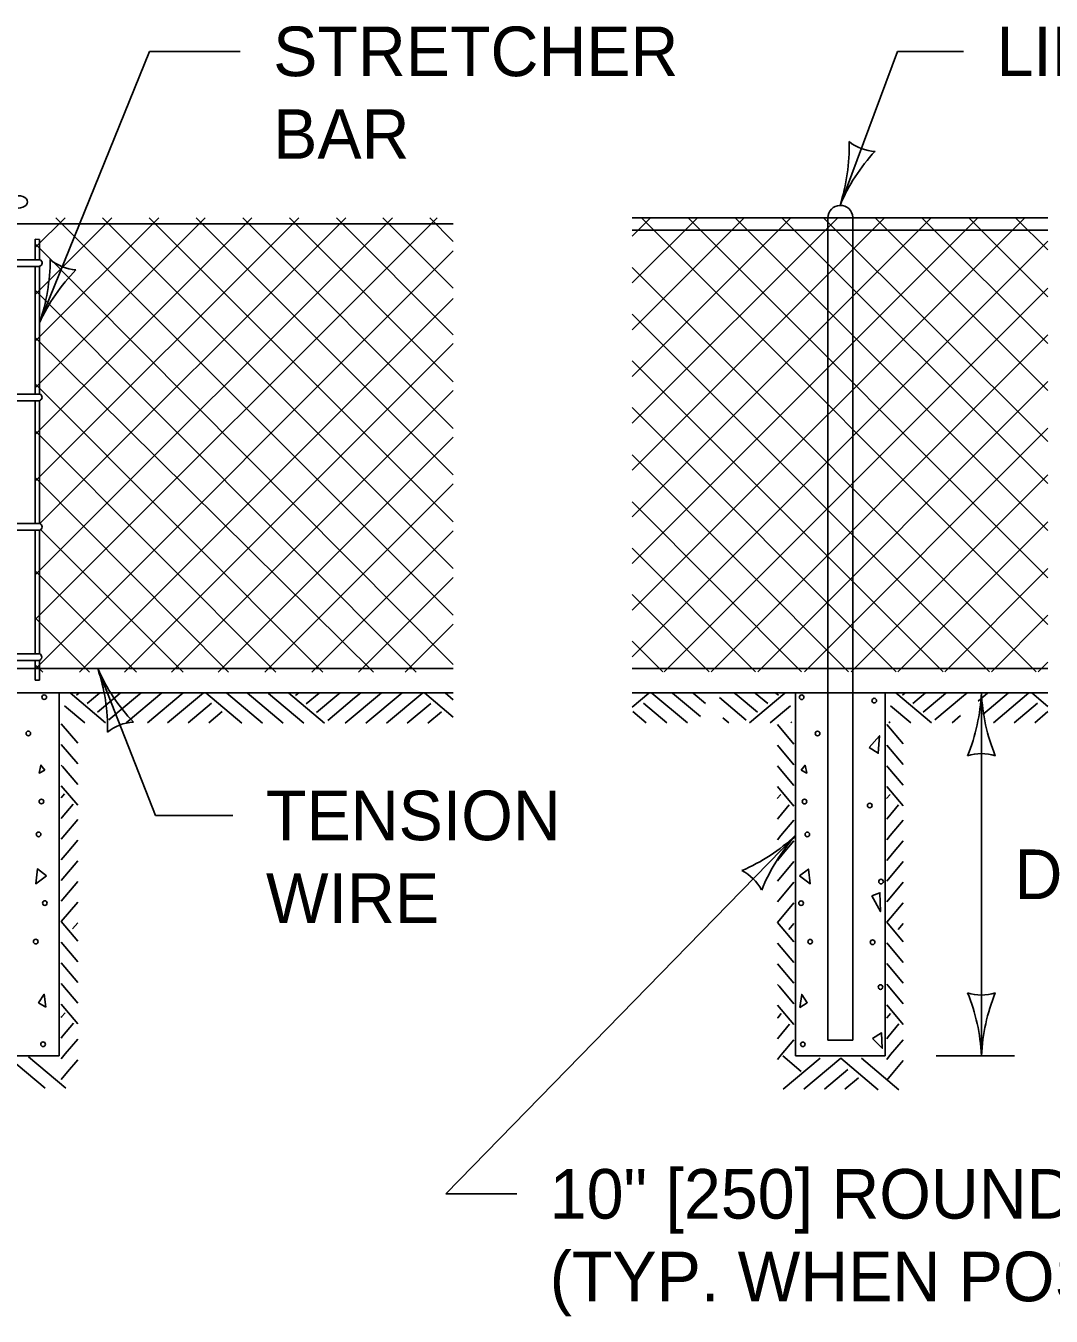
# Model space of a CAD drawing. Extents: x 49973.1 to 50021, y 49987.6 to 50015.4.
# Drawn here: x 50002.303 to 50003.544, y 49991.658 to 49993.219 of the extents above; entities that cross this region are included whole.
import ezdxf

# ---------------------------------------------------------------- set-up
doc = ezdxf.new("R2010")
doc.units = 0
for name, color, linetype in [('Level 1', 7, 'Continuous'), ('Level 2', 7, 'Continuous'), ('Level 3', 7, 'Continuous')]:
    doc.layers.add(name, color=color, linetype=linetype)

msp = doc.modelspace()

# ---------------------------------------------------------------- linework, layer by layer
at = {"layer": 'Level 1'}
for p, q in [((50002.8005, 49992.9866), (50002.3138, 49992.4999)), ((50002.6332, 49992.9866), (50002.3139, 49992.6673)), ((50002.5764, 49992.9866), (50002.314, 49992.7239)), ((50002.7464, 49992.9866), (50002.3141, 49992.5543)), ((50002.5201, 49992.9866), (50002.3142, 49992.7807)), ((50002.4637, 49992.9866), (50002.3143, 49992.8372)), ((50002.3504, 49992.9866), (50002.3144, 49992.9507)), ((50002.4071, 49992.9866), (50002.3146, 49992.8941)), ((50002.69, 49992.9866), (50002.3245, 49992.6211)), ((50002.8201, 49992.5056), (50002.3391, 49992.9866)), ((50002.8201, 49992.5622), (50002.3957, 49992.9866)), ((50002.8201, 49992.6188), (50002.4523, 49992.9866)), ((50002.8201, 49992.6754), (50002.5089, 49992.9866)), ((50002.8201, 49992.7317), (50002.5655, 49992.9866)), ((50002.8201, 49992.788), (50002.6221, 49992.9866)), ((50002.8201, 49992.845), (50002.6787, 49992.9866)), ((50002.8201, 49992.9013), (50002.7351, 49992.9866)), ((50002.8201, 49992.9579), (50002.7917, 49992.9866)), ((50003.0366, 49992.5117), (50003.5115, 49992.9866)), ((50003.0366, 49992.9643), (50003.0589, 49992.9866)), ((50003.0366, 49992.9077), (50003.1155, 49992.9866)), ((50003.0366, 49992.8511), (50003.1721, 49992.9866)), ((50003.0366, 49992.6247), (50003.3985, 49992.9866)), ((50003.0366, 49992.7379), (50003.2853, 49992.9866)), ((50003.0366, 49992.6813), (50003.3419, 49992.9866)), ((50003.0366, 49992.5683), (50003.4549, 49992.9866)), ((50003.0366, 49992.7945), (50003.2286, 49992.9865)), ((50003.0366, 49992.9865), (50003.5396, 49992.9865)), ((50003.0478, 49992.9866), (50003.5396, 49992.4944)), ((50003.1045, 49992.9866), (50003.5396, 49992.551)), ((50003.1611, 49992.9866), (50003.5396, 49992.6082)), ((50003.2176, 49992.9865), (50003.5396, 49992.665)), ((50003.2682, 49992.9866), (50003.5396, 49992.7158)), ((50003.2735, 49992.9865), (50003.2735, 49991.9917)), ((50003.3035, 49992.9873), (50003.3035, 49991.9917)), ((50003.3305, 49992.9866), (50003.5396, 49992.7775)), ((50003.3871, 49992.9866), (50003.5396, 49992.8342)), ((50003.4439, 49992.9866), (50003.5396, 49992.891)), ((50003.5005, 49992.9866), (50003.5396, 49992.9475)), ((50002.2633, 49992.9792), (50002.8201, 49992.9792)), ((50003.0366, 49992.9716), (50003.5396, 49992.9716)), ((50002.8201, 49992.4462), (50002.3139, 49992.9555)), ((50002.3144, 49992.9607), (50002.3194, 49992.9603)), ((50002.3144, 49992.9607), (50002.3144, 49992.9357)), ((50002.3194, 49992.9603), (50002.3194, 49992.9357)), ((50003.0366, 49992.4551), (50003.5396, 49992.9581)), ((50002.8201, 49992.9463), (50002.3143, 49992.4405)), ((50002.2637, 49992.9357), (50002.3199, 49992.9357)), ((50002.2637, 49992.9276), (50002.3197, 49992.9276)), ((50002.3144, 49992.9276), (50002.3144, 49992.7731)), ((50002.3194, 49992.9276), (50002.3194, 49992.7731)), ((50003.0366, 49992.9265), (50003.5256, 49992.4373)), ((50002.7754, 49992.4366), (50002.3145, 49992.8983)), ((50003.0754, 49992.4373), (50003.5396, 49992.9015)), ((50002.8201, 49992.8888), (50002.3679, 49992.4366)), ((50003.0366, 49992.8698), (50003.4688, 49992.4373)), ((50003.132, 49992.4373), (50003.5396, 49992.8449)), ((50002.7236, 49992.4366), (50002.3143, 49992.8418)), ((50002.8201, 49992.8342), (50002.4225, 49992.4366)), ((50003.0366, 49992.8133), (50003.413, 49992.4373)), ((50002.6625, 49992.4366), (50002.3142, 49992.7854)), ((50003.1886, 49992.4373), (50003.5396, 49992.7883)), ((50002.2635, 49992.7731), (50002.3197, 49992.7731)), ((50002.2635, 49992.765), (50002.3195, 49992.765)), ((50002.3144, 49992.765), (50002.3144, 49992.6165)), ((50002.3194, 49992.765), (50002.3194, 49992.6165)), ((50002.8201, 49992.7776), (50002.4791, 49992.4366)), ((50003.0366, 49992.7568), (50003.3562, 49992.4373)), ((50002.6056, 49992.4366), (50002.3143, 49992.7289)), ((50002.8201, 49992.721), (50002.5357, 49992.4366)), ((50003.245, 49992.4373), (50003.5396, 49992.7319)), ((50003.0366, 49992.6997), (50003.2985, 49992.4373)), ((50002.5483, 49992.4366), (50002.3143, 49992.6723)), ((50003.3016, 49992.4373), (50003.5396, 49992.6753)), ((50002.8201, 49992.6644), (50002.5923, 49992.4366)), ((50003.0366, 49992.6429), (50003.2416, 49992.4373)), ((50002.2635, 49992.6165), (50002.3197, 49992.6165)), ((50002.2635, 49992.6084), (50002.3195, 49992.6084)), ((50002.3144, 49992.6084), (50002.3144, 49992.4589)), ((50002.3194, 49992.6084), (50002.3194, 49992.4589)), ((50002.3255, 49992.6221), (50002.3196, 49992.6162)), ((50002.4933, 49992.4366), (50002.3209, 49992.609)), ((50003.3582, 49992.4373), (50003.5396, 49992.6187)), ((50002.8201, 49992.6078), (50002.6489, 49992.4366)), ((50003.0366, 49992.5869), (50003.186, 49992.4373)), ((50003.4148, 49992.4373), (50003.5396, 49992.5621)), ((50002.4367, 49992.4366), (50002.3141, 49992.5592)), ((50002.8201, 49992.5514), (50002.7053, 49992.4366)), ((50003.0366, 49992.5306), (50003.1298, 49992.4373)), ((50002.3801, 49992.4366), (50002.3141, 49992.5026)), ((50003.4714, 49992.4373), (50003.5396, 49992.5055)), ((50002.8201, 49992.4948), (50002.7619, 49992.4366)), ((50003.0366, 49992.4743), (50003.0735, 49992.4373)), ((50002.2631, 49992.4589), (50002.3191, 49992.4589)), ((50000.8737, 49992.4411), (50002.8201, 49992.4411)), ((50002.2631, 49992.4508), (50002.3191, 49992.4508)), ((50002.3144, 49992.4508), (50002.3144, 49992.4269)), ((50002.3235, 49992.4366), (50002.3144, 49992.4458)), ((50002.3194, 49992.4508), (50002.3194, 49992.427)), ((50003.0366, 49992.4411), (50003.5396, 49992.4411)), ((50003.0749, 49992.4368), (50003.0751, 49992.4366)), ((50003.0749, 49992.4368), (50003.0749, 49992.4366)), ((50003.0749, 49992.4368), (50003.075, 49992.4366)), ((50003.0749, 49992.4368), (50003.0749, 49992.4366)), ((50003.528, 49992.4373), (50003.5396, 49992.4489)), ((50002.3144, 49992.4269), (50002.3194, 49992.427)), ((50002.2134, 49992.4118), (50002.3434, 49992.4118)), ((50002.3357, 49992.4117), (50002.3334, 49992.4117)), ((50002.3434, 49992.4118), (50002.3434, 49991.9727)), ((50002.8201, 49992.4117), (50002.3434, 49992.4117)), ((50002.3993, 49992.3755), (50002.3564, 49992.4116)), ((50002.3643, 49992.409), (50002.3674, 49992.4116)), ((50002.377, 49992.3988), (50002.3924, 49992.4116)), ((50002.3895, 49992.3883), (50002.4141, 49992.4089)), ((50002.4034, 49992.3789), (50002.4357, 49992.406)), ((50002.4141, 49992.4089), (50002.4174, 49992.4116)), ((50002.4243, 49992.3755), (50002.4676, 49992.4117)), ((50002.4357, 49992.406), (50002.4425, 49992.4116)), ((50002.45, 49992.3755), (50002.4933, 49992.4117)), ((50002.4745, 49992.3755), (50002.5178, 49992.4117)), ((50002.5644, 49992.375), (50002.5209, 49992.4116)), ((50002.5894, 49992.375), (50002.5459, 49992.4116)), ((50002.6144, 49992.375), (50002.5709, 49992.4116)), ((50002.5964, 49992.4111), (50002.5959, 49992.4116)), ((50002.6394, 49992.375), (50002.5964, 49992.4111)), ((50002.6644, 49992.375), (50002.6209, 49992.4116)), ((50002.6294, 49992.4085), (50002.6331, 49992.4116)), ((50002.6421, 49992.3983), (50002.6578, 49992.4114)), ((50002.6546, 49992.3878), (50002.6792, 49992.4084)), ((50002.6578, 49992.4114), (50002.6581, 49992.4116)), ((50002.6685, 49992.3784), (50002.7008, 49992.4055)), ((50002.6792, 49992.4084), (50002.6831, 49992.4116)), ((50002.6894, 49992.375), (50002.7332, 49992.4116)), ((50002.7008, 49992.4055), (50002.7082, 49992.4116)), ((50002.7144, 49992.375), (50002.7582, 49992.4116)), ((50002.7394, 49992.375), (50002.7831, 49992.4116)), ((50002.8201, 49992.3824), (50002.7854, 49992.4116)), ((50002.8201, 49992.4034), (50002.8104, 49992.4116)), ((50003.0366, 49992.4116), (50003.2344, 49992.4116)), ((50003.0366, 49992.3945), (50003.0569, 49992.4115)), ((50003.1035, 49992.3754), (50003.0604, 49992.4115)), ((50003.1035, 49992.3754), (50003.0604, 49992.4115)), ((50003.1194, 49992.383), (50003.0853, 49992.4115)), ((50003.1254, 49992.3989), (50003.1103, 49992.4115)), ((50003.1744, 49992.3788), (50003.1421, 49992.4059)), ((50003.1637, 49992.4088), (50003.1604, 49992.4115)), ((50003.1883, 49992.3882), (50003.1637, 49992.4088)), ((50003.1785, 49992.3754), (50003.2214, 49992.4115)), ((50003.2008, 49992.3987), (50003.1854, 49992.4115)), ((50003.2135, 49992.4089), (50003.2104, 49992.4115)), ((50003.2312, 49992.4116), (50003.2335, 49992.4116)), ((50003.2344, 49992.4117), (50003.3427, 49992.4117)), ((50003.2344, 49991.9726), (50003.2344, 49992.4116)), ((50003.3427, 49991.9726), (50003.3427, 49992.4117)), ((50003.5396, 49992.4117), (50003.3427, 49992.4117)), ((50003.3986, 49992.3755), (50003.3557, 49992.4116)), ((50003.3636, 49992.409), (50003.3667, 49992.4116)), ((50003.3763, 49992.3988), (50003.3917, 49992.4116)), ((50003.3888, 49992.3883), (50003.4134, 49992.4089)), ((50003.4027, 49992.3789), (50003.435, 49992.406)), ((50003.4134, 49992.4089), (50003.4167, 49992.4116)), ((50003.435, 49992.406), (50003.4418, 49992.4116)), ((50003.4551, 49992.4018), (50003.4668, 49992.4116)), ((50003.4607, 49992.3856), (50003.4918, 49992.4116)), ((50003.4736, 49992.3755), (50003.5167, 49992.4116)), ((50003.4736, 49992.3755), (50003.5167, 49992.4116)), ((50003.5396, 49992.3953), (50003.5202, 49992.4116)), ((50002.3743, 49992.3755), (50002.3497, 49992.3961)), ((50002.4993, 49992.3755), (50002.5277, 49992.3993)), ((50002.7644, 49992.375), (50002.7928, 49992.3988)), ((50003.0785, 49992.3754), (50003.0501, 49992.3992)), ((50003.2035, 49992.3754), (50003.2281, 49992.396)), ((50003.3736, 49992.3755), (50003.349, 49992.3961)), ((50003.4986, 49992.3755), (50003.527, 49992.3993)), ((50002.3657, 49992.3507), (50002.3458, 49992.3744)), ((50002.5243, 49992.3755), (50002.5406, 49992.3892)), ((50002.7894, 49992.375), (50002.8057, 49992.3887)), ((50003.0535, 49992.3754), (50003.0372, 49992.3891)), ((50003.1535, 49992.3754), (50003.1461, 49992.3816)), ((50003.2285, 49992.3754), (50003.2298, 49992.3765)), ((50003.3486, 49992.3755), (50003.3473, 49992.3766)), ((50003.4236, 49992.3755), (50003.434, 49992.3842)), ((50003.5236, 49992.3755), (50003.5396, 49992.389)), ((50003.2322, 49992.3498), (50003.2123, 49992.3735)), ((50003.3645, 49992.3499), (50003.3446, 49992.3736)), ((50002.3657, 49992.3257), (50002.3458, 49992.3494)), ((50003.2322, 49992.3248), (50003.2123, 49992.3485)), ((50003.3645, 49992.3249), (50003.3446, 49992.3486)), ((50002.3473, 49992.3227), (50002.3458, 49992.3244)), ((50002.3657, 49992.3007), (50002.3473, 49992.3227)), ((50003.2138, 49992.3218), (50003.2123, 49992.3235)), ((50003.2322, 49992.2998), (50003.2138, 49992.3218)), ((50003.3461, 49992.3219), (50003.3446, 49992.3236)), ((50003.3645, 49992.2999), (50003.3461, 49992.3219)), ((50002.3657, 49992.2757), (50002.3458, 49992.2994)), ((50003.2322, 49992.2748), (50003.2123, 49992.2985)), ((50003.3645, 49992.2749), (50003.3446, 49992.2986)), ((50002.3499, 49992.2897), (50002.3457, 49992.2847)), ((50003.2164, 49992.2888), (50003.2122, 49992.2838)), ((50003.3487, 49992.2889), (50003.3445, 49992.2839)), ((50002.3601, 49992.277), (50002.347, 49992.2613)), ((50003.2266, 49992.2761), (50003.2135, 49992.2604)), ((50003.3589, 49992.2762), (50003.3458, 49992.2605)), ((50002.347, 49992.2613), (50002.3458, 49992.2598)), ((50002.3657, 49992.2586), (50002.35, 49992.2399)), ((50003.2135, 49992.2604), (50003.2123, 49992.2589)), ((50003.2322, 49992.2577), (50003.2165, 49992.239)), ((50003.3458, 49992.2605), (50003.3446, 49992.259)), ((50003.3645, 49992.2578), (50003.3488, 49992.2391)), ((50002.35, 49992.2399), (50002.3458, 49992.2348)), ((50002.3657, 49992.2335), (50002.3529, 49992.2183)), ((50003.2165, 49992.239), (50003.2123, 49992.2339)), ((50003.3488, 49992.2391), (50003.3446, 49992.234)), ((50002.3529, 49992.2183), (50002.3458, 49992.2097)), ((50003.2322, 49992.2326), (50003.2194, 49992.2174)), ((50003.3645, 49992.2327), (50003.3517, 49992.2175)), ((50002.3657, 49992.2085), (50002.3458, 49992.1847)), ((50003.2194, 49992.2174), (50003.2123, 49992.2088)), ((50003.2322, 49992.2076), (50003.2123, 49992.1838)), ((50003.3517, 49992.2175), (50003.3446, 49992.2089)), ((50003.3645, 49992.2077), (50003.3446, 49992.1839)), ((50002.3657, 49992.1835), (50002.3458, 49992.1597)), ((50003.2322, 49992.1826), (50003.2123, 49992.1588)), ((50003.3645, 49992.1827), (50003.3446, 49992.1589)), ((50002.3657, 49992.1586), (50002.3458, 49992.1349)), ((50003.2322, 49992.1577), (50003.2123, 49992.134)), ((50003.3645, 49992.1578), (50003.3446, 49992.1341)), ((50002.3657, 49992.1112), (50002.3458, 49992.1349)), ((50002.3657, 49992.1335), (50002.3596, 49992.1263)), ((50003.2322, 49992.1103), (50003.2123, 49992.134)), ((50003.2322, 49992.1326), (50003.2261, 49992.1254)), ((50003.3645, 49992.1104), (50003.3446, 49992.1341)), ((50003.3645, 49992.1327), (50003.3584, 49992.1255)), ((50002.3657, 49992.0862), (50002.3458, 49992.1099)), ((50003.2322, 49992.0853), (50003.2123, 49992.109)), ((50003.3645, 49992.0854), (50003.3446, 49992.1091)), ((50002.3657, 49992.0612), (50002.3458, 49992.0849)), ((50003.2322, 49992.0603), (50003.2123, 49992.084)), ((50003.3645, 49992.0604), (50003.3446, 49992.0841)), ((50002.3478, 49992.0576), (50002.3458, 49992.0599)), ((50002.3657, 49992.0362), (50002.3478, 49992.0576)), ((50003.2143, 49992.0567), (50003.2123, 49992.059)), ((50003.2322, 49992.0353), (50003.2143, 49992.0567)), ((50003.3466, 49992.0568), (50003.3446, 49992.0591)), ((50003.3645, 49992.0354), (50003.3466, 49992.0568)), ((50002.3657, 49992.0112), (50002.3458, 49992.0349)), ((50003.2322, 49992.0103), (50003.2123, 49992.034)), ((50003.3645, 49992.0104), (50003.3446, 49992.0341)), ((50002.3462, 49992.0196), (50002.3458, 49992.0191)), ((50002.3504, 49992.0246), (50002.3462, 49992.0196)), ((50003.2127, 49992.0187), (50003.2123, 49992.0182)), ((50003.2169, 49992.0237), (50003.2127, 49992.0187)), ((50003.345, 49992.0188), (50003.3446, 49992.0183)), ((50003.3492, 49992.0238), (50003.345, 49992.0188)), ((50002.3606, 49992.0119), (50002.3475, 49991.9962)), ((50003.2271, 49992.011), (50003.214, 49991.9953)), ((50003.3594, 49992.0111), (50003.3463, 49991.9954)), ((50002.3475, 49991.9962), (50002.3458, 49991.9941)), ((50002.3657, 49991.9929), (50002.3505, 49991.9748)), ((50003.214, 49991.9953), (50003.2123, 49991.9932)), ((50003.2322, 49991.992), (50003.217, 49991.9739)), ((50003.2735, 49991.9917), (50003.3035, 49991.9917)), ((50003.2885, 49991.9917), (50003.2885, 49991.9911)), ((50003.3463, 49991.9954), (50003.3446, 49991.9933)), ((50003.3645, 49991.9921), (50003.3493, 49991.974)), ((50002.3434, 49991.9727), (50002.2134, 49991.9727)), ((50002.3264, 49991.9334), (50002.2811, 49991.9715)), ((50002.3514, 49991.9334), (50002.3061, 49991.9715)), ((50002.3505, 49991.9748), (50002.3458, 49991.9691)), ((50003.217, 49991.9739), (50003.2123, 49991.9682)), ((50003.2411, 49991.9538), (50003.2188, 49991.9726)), ((50003.2191, 49991.9321), (50003.2641, 49991.9697)), ((50003.2344, 49991.9726), (50003.3427, 49991.9726)), ((50003.2441, 49991.9321), (50003.2889, 49991.9697)), ((50003.3342, 49991.9316), (50003.2889, 49991.9697)), ((50003.3592, 49991.9316), (50003.3139, 49991.9697)), ((50003.3493, 49991.974), (50003.3446, 49991.9683)), ((50002.3534, 49991.9532), (50002.3458, 49991.944)), ((50002.3657, 49991.9678), (50002.3534, 49991.9532)), ((50003.2691, 49991.9321), (50003.2975, 49991.9559)), ((50003.3522, 49991.9524), (50003.3446, 49991.9432)), ((50003.3645, 49991.967), (50003.3522, 49991.9524)), ((50003.2941, 49991.9321), (50003.3104, 49991.9458))]:
    msp.add_line(p, q, dxfattribs=at)
for points in [[(50003.3233, 49992.3454), (50003.3357, 49992.3598), (50003.3343, 49992.3386)], [(50002.3259, 49992.3181), (50002.3211, 49992.3243), (50002.3191, 49992.3147)], [(50003.241, 49992.318), (50003.2458, 49992.3242), (50003.2478, 49992.3146)], [(50002.328, 49992.1905), (50002.317, 49992.1987), (50002.3149, 49992.1808)], [(50003.2389, 49992.1904), (50003.2499, 49992.1986), (50003.252, 49992.1807)], [(50003.3267, 49992.1663), (50003.3363, 49992.1698), (50003.337, 49992.1471)], [(50002.3273, 49992.0313), (50002.3252, 49992.047), (50002.3184, 49992.0368)], [(50003.2396, 49992.0312), (50003.2417, 49992.0469), (50003.2485, 49992.0367)], [(50003.3274, 49991.9934), (50003.3384, 49992.0003), (50003.3391, 49991.9818)]]:
    msp.add_lwpolyline(points, close=True, dxfattribs=at)
for centre in [(50002.3252, 49992.4065), (50003.2417, 49992.4064), (50003.3295, 49992.4023), (50002.306, 49992.3626), (50003.2609, 49992.3625), (50002.3218, 49992.2803), (50003.2451, 49992.2802), (50003.324, 49992.2754), (50002.3184, 49992.2405), (50003.2485, 49992.2404), (50003.3377, 49992.1834), (50002.3259, 49992.1574), (50003.241, 49992.1573), (50002.3149, 49992.1108), (50003.252, 49992.1107), (50003.3275, 49992.11), (50003.3371, 49992.0558), (50002.3238, 49991.9866), (50003.2431, 49991.9865)]:
    msp.add_circle(centre, 0.00279, dxfattribs=at)
for centre, radius, start, end in [((50003.2885, 49992.9865), 0.015, 2.6745, 180.7625), ((50002.3186, 49992.9318), 0.00417, 282.5816, 72.0167), ((50002.3184, 49992.7692), 0.00417, 282.5816, 72.0167), ((50002.3184, 49992.6126), 0.00417, 282.5816, 72.0167), ((50002.318, 49992.455), 0.00417, 282.5816, 72.0167)]:
    msp.add_arc(centre, radius, start, end, dxfattribs=at)
msp.add_ellipse((50002.2936, 49993.0057), major_axis=(0.0115, -0.0001), ratio=0.649749, start_param=4.712389, end_param=7.853982, dxfattribs=at)
at = {"layer": 'Level 3'}
for p, q in [((50002.3194, 49992.8592), (50002.4527, 49993.1878)), ((50002.4527, 49993.1878), (50002.5622, 49993.1878)), ((50003.2881, 49993.0015), (50003.3578, 49993.1878)), ((50003.3578, 49993.1878), (50003.4374, 49993.1878)), ((50002.3899, 49992.4411), (50002.4598, 49992.2634)), ((50003.4592, 49991.9727), (50003.4592, 49992.4117)), ((50002.4598, 49992.2634), (50002.5535, 49992.2634)), ((50002.8112, 49991.8056), (50003.2344, 49992.2393)), ((50003.4045, 49991.9727), (50003.4992, 49991.9727)), ((50002.8969, 49991.8056), (50002.8112, 49991.8056))]:
    msp.add_line(p, q, dxfattribs=at)
for centre, radius, start, end in [((50003.0661, 49993.0723), 0.233, 342.3158, 1.5657), ((50003.333, 49993.1216), 0.0548, 231.6274, 267.3497), ((50003.4929, 49992.9151), 0.2223, 136.9445, 157.1281), ((50002.0994, 49992.9361), 0.233, 340.7469, 359.9967), ((50002.3676, 49992.978), 0.0548, 230.0584, 265.7807), ((50002.5218, 49992.7672), 0.2223, 135.3756, 155.5591), ((50002.1795, 49992.3693), 0.2223, 358.6766, 18.8602), ((50002.6027, 49992.5361), 0.233, 204.048, 223.2978), ((50003.2265, 49992.4232), 0.233, 337.9228, 357.1727), ((50003.6813, 49992.4209), 0.2223, 182.3605, 202.544), ((50002.4363, 49992.3216), 0.0548, 93.3595, 129.0818), ((50003.4592, 49992.2835), 0.0548, 72.1388, 107.8612), ((50003.0817, 49992.401), 0.2223, 293.1632, 313.3468), ((50003.409, 49992.085), 0.233, 138.5345, 157.7844), ((50003.1448, 49992.1476), 0.0548, 27.8461, 63.5684), ((50003.237, 49991.9636), 0.2223, 2.3605, 22.544), ((50003.4592, 49992.1009), 0.0548, 252.1388, 287.8612), ((50003.6919, 49991.9612), 0.233, 157.9228, 177.1727)]:
    msp.add_arc(centre, radius, start, end, dxfattribs=at)

# ---------------------------------------------------------------- texts
at = {"layer": 'Level 2'}
for s, p in [('STRETCHER', (50002.6022, 49993.1578)), ('LINE POST', (50003.4774, 49993.1578)), ('BAR', (50002.6022, 49993.0578)), ('TENSION', (50002.5935, 49992.2334)), ('D', (50003.4992, 49992.1622)), ('WIRE', (50002.5935, 49992.1334)), ('10" [250] ROUND SECT.', (50002.9369, 49991.7756)), ('(TYP. WHEN POSTS', (50002.9369, 49991.6756))]:
    msp.add_text(s, height=0.06, dxfattribs=at).set_placement(p)

doc.saveas('drawing.dxf')
